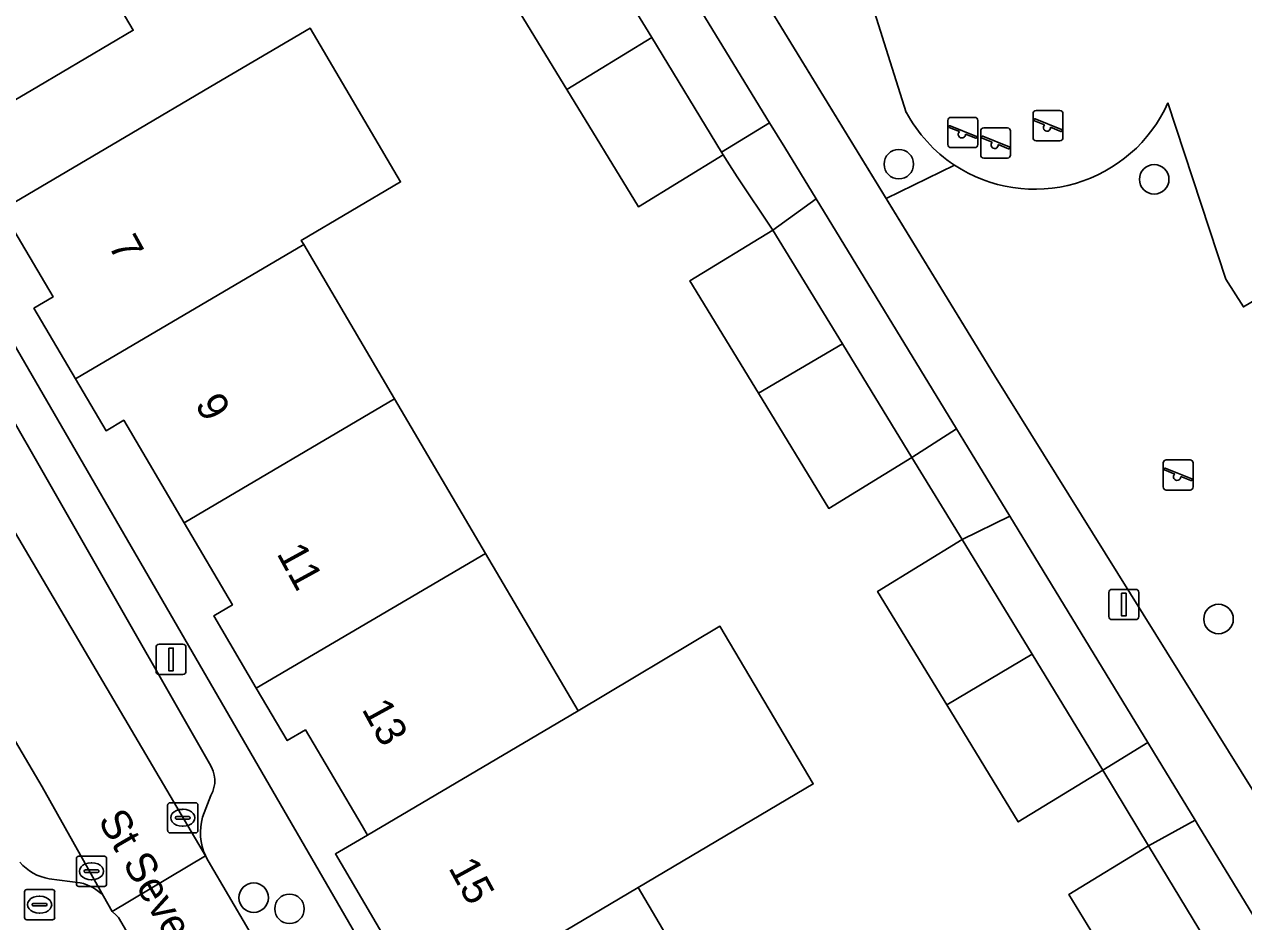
# Model space of a CAD drawing. Extents: x 159716 to 160783, y 383290 to 384031.
# Drawn here: x 160161.56 to 160201.98, y 383397.98 to 383427.7 of the extents above; entities that cross this region are included whole.
import ezdxf

# ---------------------------------------------------------------- set-up
doc = ezdxf.new("R2010")
doc.units = 0
for name, color, linetype in [('IMGEO_Boom', 7, 'Continuous'), ('IMGEO_Brandkraan', 7, 'Continuous'), ('IMGEO_Erf', 7, 'Continuous'), ('IMGEO_Groenvoorziening', 7, 'Continuous'), ('IMGEO_Hek', 7, 'Continuous'), ('IMGEO_Kolk', 7, 'Continuous'), ('IMGEO_Lichtmast', 7, 'Continuous'), ('IMGEO_Openbare_ruimte_label', 7, 'Continuous'), ('IMGEO_Pand', 7, 'Continuous'), ('IMGEO_Pand_nummerreeks', 7, 'Continuous'), ('IMGEO_Parkeervlak_open', 7, 'Continuous'), ('IMGEO_Rijbaan_lokaal_open', 7, 'Continuous'), ('IMGEO_Speelvoorziening', 7, 'Continuous'), ('IMGEO_Terreindeel_zand', 7, 'Continuous'), ('IMGEO_Voetpad_onverhard', 7, 'Continuous'), ('IMGEO_Voetpad_open', 7, 'Continuous')]:
    doc.layers.add(name, color=color, linetype=linetype)

msp = doc.modelspace()

# ---------------------------------------------------------------- linework, layer by layer
at = {"layer": 'IMGEO_Boom'}
for centre in [(160190.549, 383423.073), (160199.017, 383422.57), (160201.15, 383408), (160169.164, 383398.767), (160170.35, 383398.4)]:
    msp.add_circle(centre, 0.489, dxfattribs=at)
at = {"layer": 'IMGEO_Brandkraan'}
for p, q in [((160161.564, 383398.111), (160161.564, 383398.963)), ((160161.639, 383399.037), (160162.491, 383399.037)), ((160162.052, 383398.817), (160162.077, 383398.817)), ((160162.565, 383398.963), (160162.565, 383398.111)), ((160161.823, 383398.531), (160161.823, 383398.543)), ((160162.261, 383398.494), (160161.863, 383398.494)), ((160161.866, 383398.58), (160162.264, 383398.58)), ((160162.307, 383398.543), (160162.307, 383398.531)), ((160162.491, 383398.037), (160161.639, 383398.037)), ((160162.075, 383398.257), (160162.05, 383398.257))]:
    msp.add_line(p, q, dxfattribs=at)
for points in [[(160161.564, 383398.111), (160161.564, 383398.963)], [(160161.639, 383399.037), (160162.491, 383399.037)], [(160162.565, 383398.963), (160162.565, 383398.111)], [(160162.491, 383398.037), (160161.639, 383398.037)]]:
    msp.add_lwpolyline(points, dxfattribs=at)
for centre, radius, start, end in [((160161.641, 383398.961), 0.0765, 91.552, 178.448), ((160161.641, 383398.961), 0.0765, 91.552, 178.448), ((160162.489, 383398.961), 0.0765, 1.552, 88.448), ((160162.489, 383398.961), 0.0765, 1.552, 88.448), ((160161.863, 383398.54), 0.0403, 85.8775, 175.7526), ((160161.86, 383398.53), 0.0366, 178.938, 274.7102), ((160162.264, 383398.537), 0.043, 264.8664, 352.4533), ((160162.268, 383398.542), 0.0386, 1.7309, 96.639), ((160161.641, 383398.113), 0.0765, 181.552, 268.448), ((160161.641, 383398.113), 0.0765, 181.552, 268.448), ((160162.489, 383398.113), 0.0765, 271.552, 358.448), ((160162.489, 383398.113), 0.0765, 271.552, 358.448)]:
    msp.add_arc(centre, radius, start, end, dxfattribs=at)
for centre, major_axis, ratio, start_param, end_param in [((160162.051, 383398.537), (-0.387, 0.002), 0.722429, 4.712389, 7.853982), ((160162.076, 383398.537), (-0.39, 0.002), 0.717154, 1.570796, 4.712389)]:
    msp.add_ellipse(centre, major_axis=major_axis, ratio=ratio, start_param=start_param, end_param=end_param, dxfattribs=at)
at = {"layer": 'IMGEO_Erf'}
for points in [[(160187.7, 383434.588), (160190.798, 383424.79)], [(160198.495, 383395.094), (160196.187, 383398.879), (160198.823, 383400.487), (160197.317, 383402.994), (160194.512, 383401.281), (160192.143, 383405.159), (160189.847, 383408.918), (160192.651, 383410.631), (160190.983, 383413.35), (160188.226, 383411.666), (160185.893, 383415.485), (160183.621, 383419.203), (160186.378, 383420.887), (160185.189, 383422.649), (160184.86, 383423.172), (160184.732, 383423.382), (160181.918, 383421.663), (160179.543, 383425.549), (160175.685, 383431.863)], [(160162.972, 383431.243), (160165.168, 383427.512), (160162.024, 383425.661), (160157.715, 383423.123), (160173.041, 383396.705)], [(160173.711, 383397.099), (160171.873, 383400.221), (160172.931, 383400.844), (160172.755, 383401.144), (160170.879, 383404.328), (160170.274, 383403.972), (160169.249, 383405.713), (160167.839, 383408.107), (160168.457, 383408.471), (160166.857, 383411.189), (160164.857, 383414.586), (160164.269, 383414.24), (160163.258, 383415.958), (160161.878, 383418.301), (160162.512, 383418.674), (160160.811, 383421.562), (160165.12, 383424.099), (160167.74, 383425.642), (160171.032, 383427.581), (160174.034, 383422.484), (160170.742, 383420.545), (160170.82, 383420.412), (160173.835, 383415.293), (160176.849, 383410.175), (160179.92, 383404.961), (160184.62, 383407.764), (160187.715, 383402.536), (160181.914, 383399.101), (160184.914, 383394.006)], [(160199.469, 383425.105), (160201.391, 383419.257), (160201.976, 383418.344), (160205.625, 383420.498), (160216.12, 383427.45), (160214.916, 383424.802)]]:
    msp.add_lwpolyline(points, dxfattribs=at)
for centre, radius, start, end in [((160195.056, 383427.074), 4.833, 236.5332, 335.9511), ((160195.064, 383427.08), 4.841, 208.2269, 236.4933)]:
    msp.add_arc(centre, radius, start, end, dxfattribs=at)
at = {"layer": 'IMGEO_Groenvoorziening'}
for points in [[(160182.931, 383429.91), (160181.736, 383431.868), (160180.148, 383430.884), (160182.357, 383427.269), (160184.677, 383423.472), (160186.268, 383424.444)], [(160187.808, 383421.922), (160186.378, 383420.887), (160188.679, 383417.12), (160190.983, 383413.35), (160192.459, 383414.303)], [(160194.227, 383411.408), (160192.651, 383410.631), (160194.971, 383406.834), (160197.317, 383402.994), (160198.803, 383403.911)], [(160200.487, 383401.152), (160200.376, 383401.334), (160198.823, 383400.487), (160201.131, 383396.702), (160205.789, 383389.062), (160207.21, 383386.705), (160208.76, 383387.602)]]:
    msp.add_lwpolyline(points, close=True, dxfattribs=at)
at = {"layer": 'IMGEO_Hek'}
for points in [[(160193.721, 383416.069), (160183.774, 383432.317)], [(160202.322, 383402.274), (160193.721, 383416.069)]]:
    msp.add_lwpolyline(points, dxfattribs=at)
at = {"layer": 'IMGEO_Kolk'}
for p, q in [((160166.311, 383400.99), (160166.311, 383401.842)), ((160166.386, 383401.916), (160167.238, 383401.916)), ((160166.799, 383401.696), (160166.824, 383401.696)), ((160167.312, 383401.842), (160167.312, 383400.99)), ((160166.57, 383401.41), (160166.57, 383401.422)), ((160167.008, 383401.373), (160166.61, 383401.373)), ((160166.613, 383401.459), (160167.011, 383401.459)), ((160167.054, 383401.422), (160167.054, 383401.41)), ((160167.238, 383400.916), (160166.386, 383400.916)), ((160166.822, 383401.136), (160166.797, 383401.136)), ((160163.287, 383399.218), (160163.287, 383400.07)), ((160163.362, 383400.144), (160164.214, 383400.144)), ((160164.288, 383400.07), (160164.288, 383399.218)), ((160163.546, 383399.638), (160163.546, 383399.65)), ((160163.984, 383399.601), (160163.586, 383399.601)), ((160163.589, 383399.687), (160163.987, 383399.687)), ((160163.775, 383399.924), (160163.8, 383399.924)), ((160164.03, 383399.65), (160164.03, 383399.638)), ((160163.798, 383399.364), (160163.773, 383399.364)), ((160164.214, 383399.144), (160163.362, 383399.144))]:
    msp.add_line(p, q, dxfattribs=at)
for points in [[(160166.311, 383400.99), (160166.311, 383401.842)], [(160166.386, 383401.916), (160167.238, 383401.916)], [(160167.312, 383401.842), (160167.312, 383400.99)], [(160167.238, 383400.916), (160166.386, 383400.916)], [(160163.287, 383399.218), (160163.287, 383400.07)], [(160163.362, 383400.144), (160164.214, 383400.144)], [(160164.288, 383400.07), (160164.288, 383399.218)], [(160164.214, 383399.144), (160163.362, 383399.144)]]:
    msp.add_lwpolyline(points, dxfattribs=at)
for centre, radius, start, end in [((160166.388, 383401.84), 0.0765, 91.552, 178.448), ((160166.388, 383401.84), 0.0765, 91.552, 178.448), ((160167.236, 383401.84), 0.0765, 1.552, 88.448), ((160167.236, 383401.84), 0.0765, 1.552, 88.448), ((160166.61, 383401.419), 0.0403, 85.8775, 175.7526), ((160166.607, 383401.409), 0.0366, 178.938, 274.7102), ((160167.011, 383401.416), 0.043, 264.8664, 352.4533), ((160167.015, 383401.421), 0.0386, 1.7309, 96.639), ((160166.388, 383400.992), 0.0765, 181.552, 268.448), ((160166.388, 383400.992), 0.0765, 181.552, 268.448), ((160167.236, 383400.992), 0.0765, 271.552, 358.448), ((160167.236, 383400.992), 0.0765, 271.552, 358.448), ((160163.364, 383400.068), 0.0765, 91.552, 178.448), ((160163.364, 383400.068), 0.0765, 91.552, 178.448), ((160164.212, 383400.068), 0.0765, 1.552, 88.448), ((160164.212, 383400.068), 0.0765, 1.552, 88.448), ((160163.586, 383399.647), 0.0403, 85.8775, 175.7526), ((160163.583, 383399.637), 0.0366, 178.938, 274.7102), ((160163.987, 383399.644), 0.043, 264.8664, 352.4533), ((160163.991, 383399.649), 0.0386, 1.7309, 96.639), ((160163.364, 383399.22), 0.0765, 181.552, 268.448), ((160163.364, 383399.22), 0.0765, 181.552, 268.448), ((160164.212, 383399.22), 0.0765, 271.552, 358.448), ((160164.212, 383399.22), 0.0765, 271.552, 358.448)]:
    msp.add_arc(centre, radius, start, end, dxfattribs=at)
for centre, major_axis, ratio, start_param, end_param in [((160166.798, 383401.416), (-0.387, 0.002), 0.722429, 4.712389, 7.853982), ((160166.823, 383401.416), (-0.39, 0.002), 0.717154, 1.570796, 4.712389), ((160163.774, 383399.644), (-0.387, 0.002), 0.722429, 4.712389, 7.853982), ((160163.799, 383399.644), (-0.39, 0.002), 0.717154, 1.570796, 4.712389)]:
    msp.add_ellipse(centre, major_axis=major_axis, ratio=ratio, start_param=start_param, end_param=end_param, dxfattribs=at)
at = {"layer": 'IMGEO_Lichtmast'}
for p, q in [((160197.514, 383408.082), (160197.514, 383408.882)), ((160197.514, 383408.882), (160197.514, 383408.082)), ((160197.614, 383408.982), (160198.404, 383408.982)), ((160198.404, 383408.982), (160197.614, 383408.982)), ((160198.504, 383408.882), (160198.504, 383408.082)), ((160198.504, 383408.082), (160198.504, 383408.882)), ((160198.404, 383407.982), (160197.614, 383407.982)), ((160197.614, 383407.982), (160198.404, 383407.982)), ((160165.926, 383406.264), (160165.926, 383407.064)), ((160165.926, 383407.064), (160165.926, 383406.264)), ((160166.026, 383407.164), (160166.816, 383407.164)), ((160166.816, 383407.164), (160166.026, 383407.164)), ((160166.916, 383407.064), (160166.916, 383406.264)), ((160166.916, 383406.264), (160166.916, 383407.064)), ((160166.816, 383406.164), (160166.026, 383406.164)), ((160166.026, 383406.164), (160166.816, 383406.164))]:
    msp.add_line(p, q, dxfattribs=at)
for points in [[(160197.934, 383408.857), (160198.084, 383408.857), (160198.084, 383408.107), (160197.934, 383408.107), (160197.934, 383408.857)], [(160166.346, 383407.039), (160166.496, 383407.039), (160166.496, 383406.289), (160166.346, 383406.289), (160166.346, 383407.039)]]:
    msp.add_lwpolyline(points, dxfattribs=at)
for centre, start, end in [((160197.614, 383408.882), 90, 180), ((160197.614, 383408.882), 90, 180), ((160198.404, 383408.882), 0, 90), ((160198.404, 383408.882), 360, 90), ((160197.614, 383408.082), 180, 270), ((160197.614, 383408.082), 180, 270), ((160198.404, 383408.082), 270, 0), ((160198.404, 383408.082), 270, 0), ((160166.026, 383407.064), 90, 180), ((160166.026, 383407.064), 90, 180), ((160166.816, 383407.064), 0, 90), ((160166.816, 383407.064), 360, 90), ((160166.026, 383406.264), 180, 270), ((160166.026, 383406.264), 180, 270), ((160166.816, 383406.264), 270, 0), ((160166.816, 383406.264), 270, 0)]:
    msp.add_arc(centre, 0.1, start, end, dxfattribs=at)
at = {"layer": 'IMGEO_Pand'}
for points in [[(160162.972, 383431.243), (160170.205, 383435.502), (160173.313, 383430.414), (160175.685, 383431.863), (160178.058, 383433.313), (160178.499, 383433.582), (160178.569, 383433.625), (160175.995, 383437.839), (160175.483, 383438.677), (160174.093, 383440.952), (160167.404, 383437.014), (160163.493, 383434.709), (160158.445, 383431.737), (160154.136, 383429.2), (160157.715, 383423.123), (160162.024, 383425.661), (160165.168, 383427.512)], [(160180.148, 383430.884), (160179.31, 383432.256), (160178.499, 383433.582), (160178.058, 383433.313), (160175.685, 383431.863), (160179.543, 383425.549), (160182.357, 383427.269)], [(160167.74, 383425.642), (160165.12, 383424.099), (160160.811, 383421.562), (160162.512, 383418.674), (160161.878, 383418.301), (160163.258, 383415.958), (160170.82, 383420.412), (160170.742, 383420.545), (160174.034, 383422.484), (160171.032, 383427.581)], [(160182.357, 383427.269), (160179.543, 383425.549), (160181.918, 383421.663), (160184.732, 383423.382), (160184.677, 383423.472)], [(160186.378, 383420.887), (160183.621, 383419.203), (160185.893, 383415.485), (160188.679, 383417.12)], [(160166.857, 383411.189), (160173.835, 383415.293), (160170.82, 383420.412), (160163.258, 383415.958), (160164.269, 383414.24), (160164.857, 383414.586)], [(160188.679, 383417.12), (160185.893, 383415.485), (160188.226, 383411.666), (160190.983, 383413.35)], [(160166.857, 383411.189), (160168.457, 383408.471), (160167.839, 383408.107), (160169.249, 383405.713), (160176.849, 383410.175), (160173.835, 383415.293)], [(160192.651, 383410.631), (160189.847, 383408.918), (160192.143, 383405.159), (160194.971, 383406.834)], [(160176.849, 383410.175), (160169.249, 383405.713), (160170.274, 383403.972), (160170.879, 383404.328), (160172.755, 383401.144), (160172.931, 383400.844), (160179.92, 383404.961)], [(160187.715, 383402.536), (160184.62, 383407.764), (160179.92, 383404.961), (160172.931, 383400.844), (160171.873, 383400.221), (160173.711, 383397.099), (160173.041, 383396.705), (160174.289, 383394.585), (160181.914, 383399.101)], [(160194.971, 383406.834), (160192.143, 383405.159), (160194.512, 383401.281), (160197.317, 383402.994)], [(160198.823, 383400.487), (160196.187, 383398.879), (160198.495, 383395.094), (160201.131, 383396.702)], [(160184.914, 383394.006), (160181.914, 383399.101), (160174.289, 383394.585), (160175.446, 383392.621), (160176.084, 383392.997), (160177.926, 383389.869)]]:
    msp.add_lwpolyline(points, close=True, dxfattribs=at)
at = {"layer": 'IMGEO_Parkeervlak_open'}
for points in [[(160164.188, 383398.824), (160162.154, 383402.443), (160144.542, 383432.347)], [(160156.731, 383418.528), (160156.794, 383418.421), (160167.564, 383400.16)], [(160167.694, 383403.212), (160159.576, 383417.397)], [(160167.463, 383401.435), (160167.743, 383402.158)], [(160162.386, 383399.393), (160163.416, 383399.262)]]:
    msp.add_lwpolyline(points, dxfattribs=at)
for centre, radius, start, end in [((160166.896, 383402.647), 0.978, 330.0113, 35.3122), ((160169.332, 383400.942), 1.933, 165.2126, 203.8459), ((160162.673, 383401.032), 1.664, 220.8783, 260.065), ((160163.094, 383397.796), 1.501, 43.2365, 77.6261)]:
    msp.add_arc(centre, radius, start, end, dxfattribs=at)
at = {"layer": 'IMGEO_Rijbaan_lokaal_open'}
for points in [[(160154.827, 383421.766), (160154.695, 383421.991), (160144.463, 383439.409), (160144.376, 383439.558), (160144.209, 383439.841), (160141.179, 383438.057), (160142.089, 383436.513), (160144.387, 383432.61), (160144.542, 383432.347), (160162.154, 383402.443), (160164.188, 383398.824), (160164.476, 383398.312), (160167.564, 383400.16), (160156.794, 383418.421), (160156.731, 383418.528)], [(160165.976, 383395.906), (160169.006, 383397.691), (160167.654, 383399.984), (160167.564, 383400.16), (160164.476, 383398.312), (160164.601, 383398.194), (160164.683, 383398.117)]]:
    msp.add_lwpolyline(points, close=True, dxfattribs=at)
at = {"layer": 'IMGEO_Speelvoorziening'}
for p, q in [((160192.278, 383424.622), (160193.068, 383424.622)), ((160193.068, 383424.622), (160192.278, 383424.622)), ((160195, 383423.947), (160195, 383424.747)), ((160195, 383424.747), (160195, 383423.947)), ((160195.1, 383424.847), (160195.89, 383424.847)), ((160195.89, 383424.847), (160195.1, 383424.847)), ((160195.99, 383424.747), (160195.99, 383423.947)), ((160195.99, 383423.947), (160195.99, 383424.747)), ((160192.178, 383423.722), (160192.178, 383424.522)), ((160192.178, 383424.522), (160192.178, 383423.722)), ((160192.561, 383424.15), (160192.222, 383424.287)), ((160192.247, 383424.347), (160193.123, 383423.994)), ((160193.168, 383424.522), (160193.168, 383423.722)), ((160193.168, 383423.722), (160193.168, 383424.522)), ((160193.364, 383424.273), (160194.154, 383424.273)), ((160194.154, 383424.273), (160193.364, 383424.273)), ((160195.383, 383424.375), (160195.044, 383424.512)), ((160195.069, 383424.572), (160195.945, 383424.219)), ((160195.921, 383424.159), (160195.581, 383424.296)), ((160193.099, 383423.934), (160192.759, 383424.071)), ((160193.264, 383423.373), (160193.264, 383424.173)), ((160193.264, 383424.173), (160193.264, 383423.373)), ((160193.647, 383423.801), (160193.308, 383423.938)), ((160193.333, 383423.998), (160194.209, 383423.645)), ((160194.254, 383424.173), (160194.254, 383423.373)), ((160194.254, 383423.373), (160194.254, 383424.173)), ((160195.89, 383423.847), (160195.1, 383423.847)), ((160195.1, 383423.847), (160195.89, 383423.847)), ((160193.068, 383423.622), (160192.278, 383423.622)), ((160192.278, 383423.622), (160193.068, 383423.622)), ((160194.185, 383423.585), (160193.845, 383423.722)), ((160194.154, 383423.273), (160193.364, 383423.273)), ((160193.364, 383423.273), (160194.154, 383423.273)), ((160199.315, 383412.376), (160199.315, 383413.176)), ((160199.315, 383413.176), (160199.315, 383412.376)), ((160199.698, 383412.804), (160199.359, 383412.941)), ((160199.384, 383413.001), (160200.26, 383412.648)), ((160199.415, 383413.276), (160200.205, 383413.276)), ((160200.205, 383413.276), (160199.415, 383413.276)), ((160200.305, 383413.176), (160200.305, 383412.376)), ((160200.305, 383412.376), (160200.305, 383413.176)), ((160200.236, 383412.588), (160199.896, 383412.725)), ((160200.205, 383412.276), (160199.415, 383412.276)), ((160199.415, 383412.276), (160200.205, 383412.276))]:
    msp.add_line(p, q, dxfattribs=at)
for centre, radius, start, end in [((160192.278, 383424.522), 0.1, 90, 180), ((160192.278, 383424.522), 0.1, 90, 180), ((160193.068, 383424.522), 0.1, 0, 90), ((160193.068, 383424.522), 0.1, 360, 90), ((160195.1, 383424.747), 0.1, 90, 180), ((160195.1, 383424.747), 0.1, 90, 180), ((160195.89, 383424.747), 0.1, 0, 90), ((160195.89, 383424.747), 0.1, 360, 90), ((160192.235, 383424.317), 0.0327, 68.078, 248.078), ((160193.364, 383424.173), 0.1, 90, 180), ((160193.364, 383424.173), 0.1, 90, 180), ((160194.154, 383424.173), 0.1, 0, 90), ((160194.154, 383424.173), 0.1, 360, 90), ((160195.057, 383424.542), 0.0327, 68.078, 248.078), ((160195.462, 383424.285), 0.12, 130.9928, 5.1632), ((160195.933, 383424.189), 0.0327, 248.078, 68.078), ((160192.64, 383424.06), 0.12, 130.9928, 5.1632), ((160193.111, 383423.964), 0.0327, 248.078, 68.078), ((160193.321, 383423.968), 0.0327, 68.078, 248.078), ((160195.1, 383423.947), 0.1, 180, 270), ((160195.1, 383423.947), 0.1, 180, 270), ((160195.89, 383423.947), 0.1, 270, 0), ((160195.89, 383423.947), 0.1, 270, 0), ((160192.278, 383423.722), 0.1, 180, 270), ((160192.278, 383423.722), 0.1, 180, 270), ((160193.068, 383423.722), 0.1, 270, 0), ((160193.068, 383423.722), 0.1, 270, 0), ((160193.726, 383423.711), 0.12, 130.9928, 5.1632), ((160194.197, 383423.615), 0.0327, 248.078, 68.078), ((160193.364, 383423.373), 0.1, 180, 270), ((160193.364, 383423.373), 0.1, 180, 270), ((160194.154, 383423.373), 0.1, 270, 0), ((160194.154, 383423.373), 0.1, 270, 0), ((160199.415, 383413.176), 0.1, 90, 180), ((160199.415, 383413.176), 0.1, 90, 180), ((160199.372, 383412.971), 0.0327, 68.078, 248.078), ((160200.205, 383413.176), 0.1, 0, 90), ((160200.205, 383413.176), 0.1, 360, 90), ((160199.777, 383412.714), 0.12, 130.9928, 5.1632), ((160200.248, 383412.618), 0.0327, 248.078, 68.078), ((160199.415, 383412.376), 0.1, 180, 270), ((160199.415, 383412.376), 0.1, 180, 270), ((160200.205, 383412.376), 0.1, 270, 0), ((160200.205, 383412.376), 0.1, 270, 0)]:
    msp.add_arc(centre, radius, start, end, dxfattribs=at)
at = {"layer": 'IMGEO_Terreindeel_zand'}
for points in [[(160214.916, 383424.802), (160216.12, 383427.45), (160205.625, 383420.498), (160201.976, 383418.344), (160201.391, 383419.257)], [(160201.391, 383419.257), (160199.469, 383425.105)], [(160192.391, 383423.043), (160190.133, 383421.93), (160193.721, 383416.069), (160202.322, 383402.274), (160202.994, 383401.171), (160204.272, 383399.075), (160210.579, 383388.728), (160225.284, 383397.372), (160224.849, 383398.154)]]:
    msp.add_lwpolyline(points, dxfattribs=at)
msp.add_arc((160195.056, 383427.074), 4.833, 236.5332, 335.9511, dxfattribs=at)
at = {"layer": 'IMGEO_Voetpad_onverhard'}
for points in [[(160187.7, 383434.588), (160184.679, 383433.616), (160183.774, 383432.317), (160190.133, 383421.93), (160192.391, 383423.043)], [(160190.798, 383424.79), (160187.7, 383434.588)]]:
    msp.add_lwpolyline(points, dxfattribs=at)
msp.add_arc((160195.064, 383427.08), 4.841, 208.2269, 236.4933, dxfattribs=at)
at = {"layer": 'IMGEO_Voetpad_open'}
for points in [[(160184.751, 383376.839), (160181.49, 383382.38), (160180.303, 383384.395), (160179.08, 383386.472), (160175.446, 383392.621), (160174.289, 383394.585), (160173.041, 383396.705), (160157.715, 383423.123), (160154.136, 383429.2), (160152.47, 383432.037), (160149.643, 383436.855), (160147.322, 383440.811), (160144.976, 383444.81), (160141.723, 383450.354), (160134.037, 383463.318), (160133.941, 383463.347), (160134.474, 383465.095), (160134.554, 383465.065), (160140.569, 383467.11), (160128.252, 383470.363)], [(160182.931, 383429.91), (160186.268, 383424.444), (160186.769, 383423.623), (160187.808, 383421.922), (160192.459, 383414.303), (160192.705, 383413.901), (160194.227, 383411.408), (160198.803, 383403.911), (160198.991, 383403.604), (160200.376, 383401.334), (160200.487, 383401.152), (160208.76, 383387.602), (160210.579, 383388.728), (160204.272, 383399.075), (160202.994, 383401.171), (160202.322, 383402.274), (160193.721, 383416.069), (160190.133, 383421.93), (160183.774, 383432.317)], [(160159.576, 383417.397), (160167.694, 383403.212)], [(160167.743, 383402.158), (160167.463, 383401.435)], [(160167.564, 383400.16), (160167.654, 383399.984), (160169.006, 383397.691), (160169.109, 383397.517)], [(160163.416, 383399.262), (160162.386, 383399.393)], [(160166.305, 383395.343), (160165.976, 383395.906), (160164.683, 383398.117), (160164.601, 383398.194), (160164.476, 383398.312), (160164.188, 383398.824)]]:
    msp.add_lwpolyline(points, dxfattribs=at)
for points in [[(160186.769, 383423.623), (160186.268, 383424.444), (160184.677, 383423.472), (160184.732, 383423.382), (160184.86, 383423.172), (160185.189, 383422.649), (160186.378, 383420.887), (160187.808, 383421.922)], [(160192.705, 383413.901), (160192.459, 383414.303), (160190.983, 383413.35), (160192.651, 383410.631), (160194.227, 383411.408)], [(160198.991, 383403.604), (160198.803, 383403.911), (160197.317, 383402.994), (160198.823, 383400.487), (160200.376, 383401.334)]]:
    msp.add_lwpolyline(points, close=True, dxfattribs=at)
for centre, radius, start, end in [((160166.896, 383402.647), 0.978, 330.0113, 35.3122), ((160169.332, 383400.942), 1.933, 165.2126, 203.8459), ((160162.673, 383401.032), 1.664, 220.8783, 260.065), ((160163.094, 383397.796), 1.501, 43.2365, 77.6261)]:
    msp.add_arc(centre, radius, start, end, dxfattribs=at)

# ---------------------------------------------------------------- texts
at = {"layer": 'IMGEO_Openbare_ruimte_label'}
msp.add_text('St Severusstraat', height=1, rotation=300.0007, dxfattribs=at).set_placement((160163.982, 383401.335))
at = {"layer": 'IMGEO_Pand_nummerreeks'}
for s, rotation, p in [('7', 298.6706, (160164.327, 383420.384)), ('9', 298.669, (160167.201, 383415.127)), ('11', 298.669, (160169.909, 383410.175)), ('13', 298.6706, (160172.729, 383405.017)), ('15', 298.6706, (160175.603, 383399.76))]:
    msp.add_text(s, height=1, rotation=rotation, dxfattribs=at).set_placement(p)

doc.saveas('drawing.dxf')
